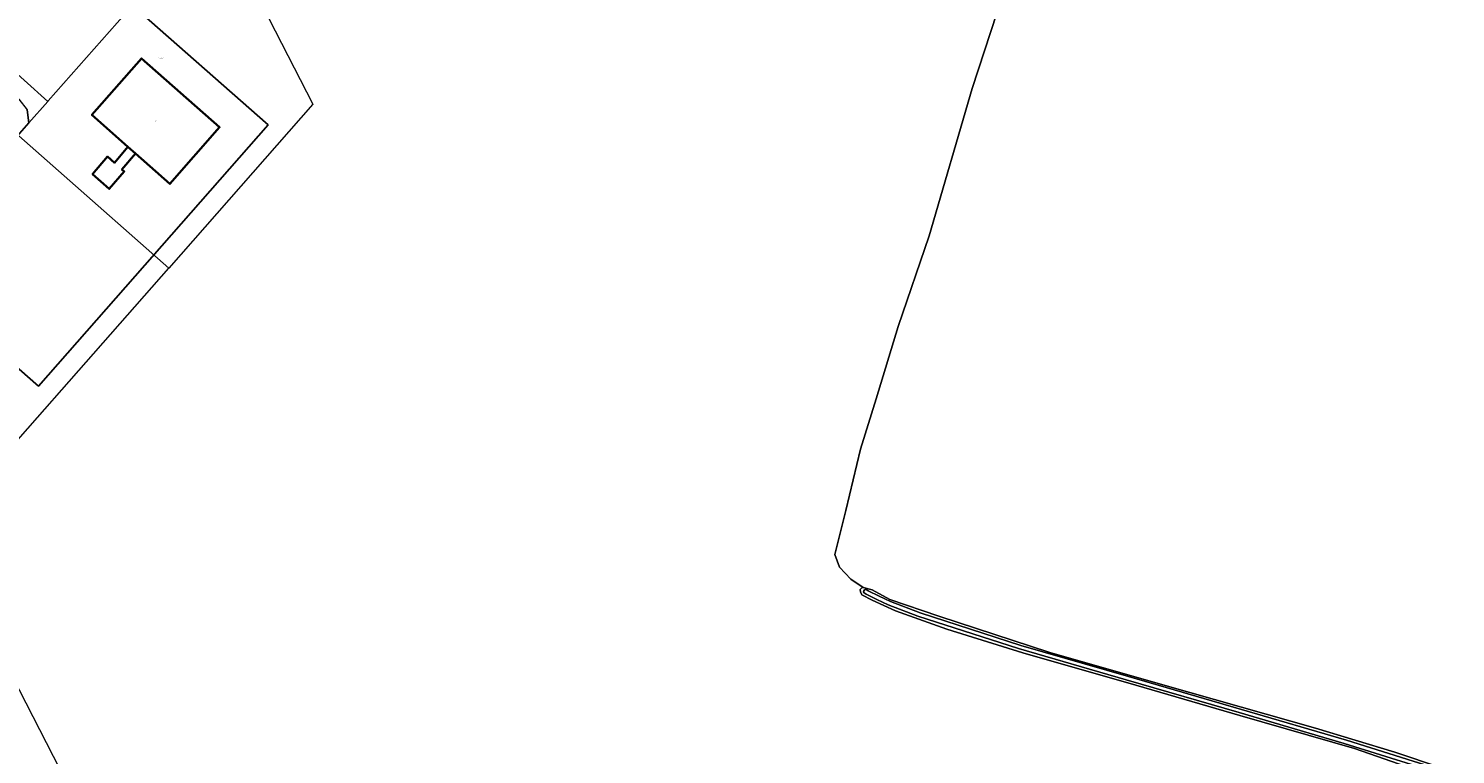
# Model space of a CAD drawing. Header units: metres. Extents: x 250001 to 257773, y 598992 to 609118.
# Tile 606 of 656: x 253521 to 253947, y 605708 to 605925. Entities that reach past the tile are written whole.
import ezdxf
from ezdxf.enums import TextEntityAlignment as Align
from ezdxf.lldxf.tags import DXFTag

# ---------------------------------------------------------------- set-up
doc = ezdxf.new("R2010")
doc.units = ezdxf.units.M
for name, color, linetype, lineweight in [('B-WE-GR-GROENVOORZIENING-GV', 252, 'Continuous', 18), ('B-WE-KG-GRENS_PERCEEL-G', 150, 'KG-PERCEEL', 18), ('B-WE-KG-GRENS_PERCEEL-S', 150, 'Continuous', 25), ('B-WE-OG-BEBOUWING-GV', 1, 'Continuous', 35), ('B-WE-OG-BEBOUWING-T18', 7, 'Continuous', 18), ('B-WE-OG-TERREIN_ERF-GV', 7, 'Continuous', 18), ('B-WE-OG-TERREIN_ONBEGROEID-GV', 252, 'Continuous', 18), ('B-WE-OG-WATER-GV', 252, 'Continuous', 18), ('B-WE-OG-WATER_SLOOT-GV', 252, 'Continuous', 18), ('B-WE-VH-VERHARDING_GESLOTEN-GV', 252, 'Continuous', 18), ('X-XX-AL-REFERENTIE-G', 7, 'Continuous', 18)]:
    doc.layers.add(name, color=color, linetype=linetype, lineweight=lineweight)
doc.styles.add('NLCS-ISO', font='NLCS-ISO.ttf')
doc.styles.add('NLCS-ISO-ANNOTATIEF-T18', font='NLCS-ISO.ttf', dxfattribs={"height": 1.8})
doc.styles.get("Standard").update_dxf_attribs({"font": 'NLCS-ISO.ttf'})
tags = doc.linetypes.add('KG-PERCEEL', pattern='A,5.5,-2,["P",Standard,S=1.8,R=0,X=-0.5,Y=-0.9],-2,5.5,-2,[5,NLCS.SHX,S=0.75,R=0,X=0,Y=0],-2', length=19).pattern_tags.tags
tags[6] = DXFTag(74, 10)

# ---------------------------------------------------------------- blocks, each defined once
blk = doc.blocks.new('SKG-PERCEELNUMMER-SO')
at = {"style": 'NLCS-ISO', "oblique": 10, "flags": 1}
blk.add_attdef('GEMEENTECODE', text='', height=1.8, dxfattribs=at).set_placement((0, 2.6), align=Align.MIDDLE_CENTER)
at = {"style": 'NLCS-ISO', "oblique": 10}
blk.add_attdef('SECTIE', text='', height=1.8, dxfattribs=at).set_placement((-0.5, 0), align=Align.MIDDLE_RIGHT)
blk.add_attdef('PERCEELNUMMER', text='', height=1.8, dxfattribs=at).set_placement((0.5, 0), align=Align.MIDDLE_LEFT)
blk = doc.blocks.new('BS2021-132-Xref-KAD-20210617')
at = {"layer": 'B-WE-KG-GRENS_PERCEEL-G', "flags": 128}
for points in [[(253562.39, 605986.31), (253605.53, 605902.22), (253562.46, 605853.27)], [(253496.49, 605911.43), (253562.46, 605853.27)], [(253778.9, 605103.93), (253895.76, 605163.82), (253928.51, 605272.36), (253839.73, 605451.94), (253696.62, 605378.51), (253493.39, 605774.79), (253562.46, 605853.27)]]:
    blk.add_lwpolyline(points, dxfattribs=at)
at = {"layer": 'B-WE-KG-GRENS_PERCEEL-S', "xscale": 0.2, "yscale": 0.2, "zscale": 0.2}
blk.add_blockref('SKG-PERCEELNUMMER-SO', (253559.77, 605916.014), dxfattribs=at).add_auto_attribs({'PERCEELNUMMER': '3061', 'SECTIE': 'A'})
blk = doc.blocks.new('BS2021-132-Xref-BGT-GRIJS-20210617-aangepast')
at = {"layer": 'B-WE-GR-GROENVOORZIENING-GV', "flags": 128}
for points in [[(253934.452, 605703.602), (253916.77, 605709.753), (253882.516, 605719.66), (253851.385, 605728.663), (253817.701, 605738.352), (253794.965, 605745.464), (253779.646, 605750.876), (253772.695, 605754.069), (253769.572, 605755.652), (253769.112, 605756.577), (253769.086, 605757.311), (253769.549, 605757.745), (253769.93, 605757.853), (253766.306, 605760.382), (253762.89, 605763.935), (253761.523, 605767.762), (253764.803, 605780.883), (253769.177, 605799.197), (253773.823, 605814.231), (253780.384, 605835.826), (253789.678, 605862.887), (253802.525, 605906.896), (253817.286, 605951.999)], [(253505.033, 605922.127), (253526.317, 605903.081), (253526.467, 605903.252), (253551.617, 605931.75), (253592.178, 605896.075), (253523.524, 605818.022), (253482.964, 605853.699), (253520.681, 605896.661), (253520.141, 605900.52)]]:
    blk.add_lwpolyline(points, dxfattribs=at)
at = {"layer": 'B-WE-OG-BEBOUWING-GV', "flags": 128}
for points in [[(253550.292, 605889.522), (253552.551, 605887.53), (253562.849, 605878.446), (253577.648, 605895.342), (253554.317, 605915.923), (253539.517, 605899.026)], [(253550.292, 605889.522), (253546.249, 605884.774), (253544.167, 605886.624), (253539.699, 605881.367), (253544.706, 605876.918), (253549.174, 605882.175), (253548.481, 605882.791), (253552.551, 605887.53)]]:
    blk.add_lwpolyline(points, close=True, dxfattribs=at)
at = {"layer": 'B-WE-OG-TERREIN_ERF-GV', "flags": 128}
for points in [[(253551.617, 605931.75), (253526.467, 605903.252), (253526.317, 605903.081), (253520.681, 605896.661), (253482.964, 605853.699), (253523.524, 605818.022), (253592.178, 605896.075)], [(253550.292, 605889.522), (253539.517, 605899.026), (253554.317, 605915.923), (253577.648, 605895.342), (253562.849, 605878.446), (253552.551, 605887.53), (253548.481, 605882.791), (253549.174, 605882.175), (253544.706, 605876.918), (253539.699, 605881.367), (253544.167, 605886.624), (253546.249, 605884.774)]]:
    blk.add_lwpolyline(points, close=True, dxfattribs=at)
at = {"layer": 'B-WE-OG-TERREIN_ONBEGROEID-GV', "flags": 128}
blk.add_lwpolyline([(253817.286, 605951.999), (253802.525, 605906.896), (253789.678, 605862.887), (253780.384, 605835.826), (253773.823, 605814.231), (253769.177, 605799.197), (253764.803, 605780.883), (253761.523, 605767.762), (253762.89, 605763.935), (253766.306, 605760.382), (253769.93, 605757.853), (253772.647, 605757.195), (253777.941, 605754.276), (253792.581, 605749.328), (253825.692, 605738.499), (253860.191, 605728.592), (253905.149, 605715.81), (253928.781, 605708.642), (253942.715, 605703.994)], dxfattribs=at)
at = {"layer": 'B-WE-OG-WATER-GV', "flags": 128}
blk.add_lwpolyline([(253946.924, 605702.048), (253914.383, 605712.278), (253882.954, 605721.472), (253849.189, 605731.269), (253817.053, 605740.574), (253786.957, 605750.31), (253778.103, 605753.643), (253774.736, 605755.281), (253771.491, 605756.919), (253770.88, 605757.273), (253770.572, 605757.302), (253770.315, 605757.144), (253770.133, 605756.872), (253770.072, 605756.593), (253770.214, 605756.308), (253770.811, 605755.899), (253774.069, 605754.316), (253777.436, 605752.678), (253786.291, 605749.345), (253816.387, 605739.609), (253848.522, 605730.304), (253882.288, 605720.507), (253913.717, 605711.313), (253946.258, 605701.083)], dxfattribs=at)
at = {"layer": 'B-WE-OG-WATER_SLOOT-GV', "flags": 128}
for points in [[(253942.715, 605703.994), (253928.781, 605708.642), (253905.149, 605715.81), (253860.191, 605728.592), (253825.692, 605738.499), (253792.581, 605749.328), (253777.941, 605754.276), (253772.647, 605757.195), (253769.93, 605757.853), (253769.549, 605757.745), (253769.086, 605757.311), (253769.112, 605756.577), (253769.572, 605755.652), (253772.695, 605754.069), (253779.646, 605750.876), (253794.965, 605745.464), (253817.701, 605738.352), (253851.385, 605728.663), (253882.516, 605719.66), (253916.77, 605709.753), (253934.452, 605703.602)], [(253946.258, 605701.083), (253913.717, 605711.313), (253882.288, 605720.507), (253848.522, 605730.304), (253816.387, 605739.609), (253786.291, 605749.345), (253777.436, 605752.678), (253774.069, 605754.316), (253770.811, 605755.899), (253770.214, 605756.308), (253770.072, 605756.593), (253770.133, 605756.872), (253770.315, 605757.144), (253770.572, 605757.302), (253770.88, 605757.273), (253771.491, 605756.919), (253774.736, 605755.281), (253778.103, 605753.643), (253786.957, 605750.31), (253817.053, 605740.574), (253849.189, 605731.269), (253882.954, 605721.472), (253914.383, 605712.278), (253946.924, 605702.048)]]:
    blk.add_lwpolyline(points, dxfattribs=at)
at = {"layer": 'B-WE-VH-VERHARDING_GESLOTEN-GV', "flags": 128}
blk.add_lwpolyline([(253526.317, 605903.081), (253505.033, 605922.127), (253504.162, 605922.006), (253501.529, 605918.961), (253501.366, 605918.026), (253506.168, 605913.828), (253514.984, 605906.12), (253517.691, 605903.754), (253520.141, 605900.52), (253520.681, 605896.661)], close=True, dxfattribs=at)
at = {"layer": 'B-WE-OG-BEBOUWING-T18', "style": 'NLCS-ISO-ANNOTATIEF-T18'}
blk.add_text('21', height=0.36, rotation=48.8, dxfattribs=at).set_placement((253558.583, 605897.185), align=Align.MIDDLE)

msp = doc.modelspace()

# ---------------------------------------------------------------- block references
at = {"layer": 'X-XX-AL-REFERENTIE-G'}
for name in ['BS2021-132-Xref-BGT-GRIJS-20210617-aangepast', 'BS2021-132-Xref-KAD-20210617']:
    msp.add_blockref(name, (0, 0), dxfattribs=at)

doc.saveas('drawing.dxf')
